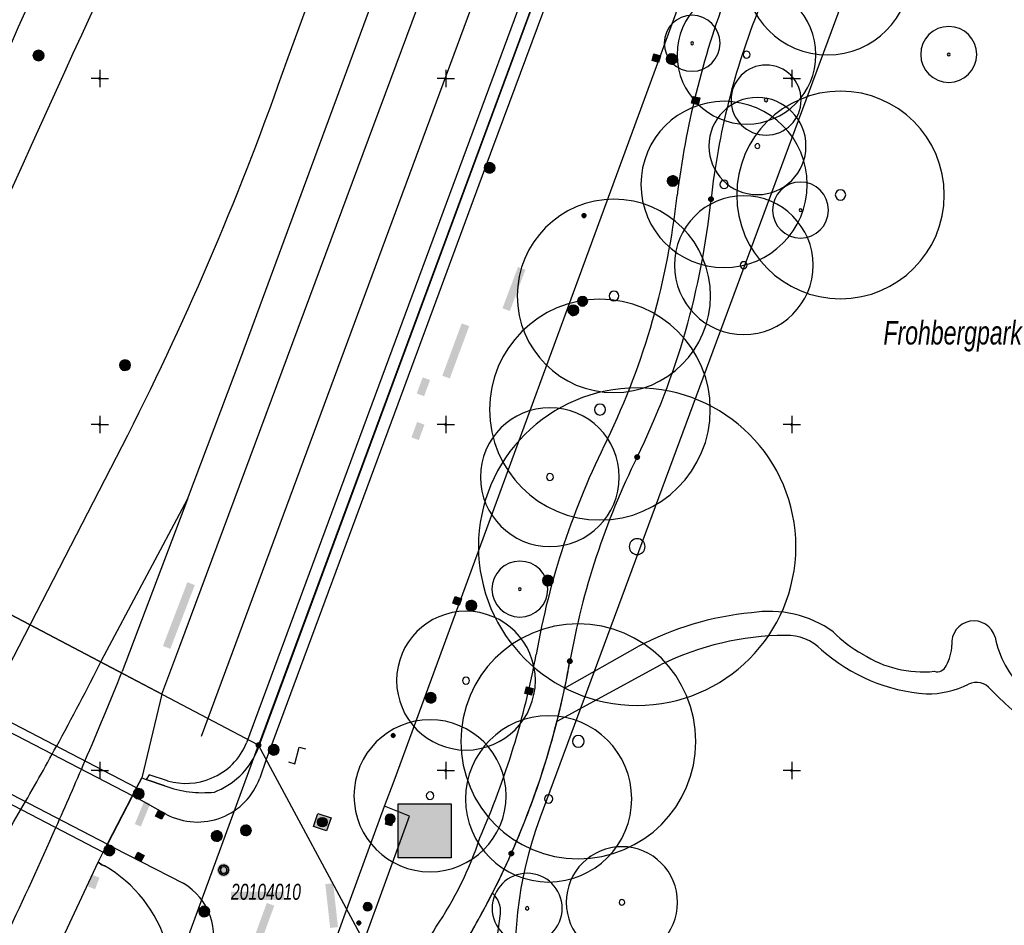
# Model space of a CAD drawing. Header units: metres. Extents: x 2695560 to 2696939, y 1260491 to 1262050.
# Tile 774 of 1005: x 2696595 to 2696666, y 1261264 to 1261329. Entities that reach past the tile are written whole.
import ezdxf

# ---------------------------------------------------------------- set-up
doc = ezdxf.new("R2010")
doc.units = ezdxf.units.M
doc.linetypes.add('AUSGEZOGEN', pattern=[0])
for name, color, linetype in [('XR$1$AV_Flächen (EO)', 7, 'AUSGEZOGEN'), ('XR$1$AV_Grenzpunkte', 7, 'AUSGEZOGEN'), ('XR$1$AV_Koordinatennetzpunkte', 7, 'AUSGEZOGEN'), ('XR$1$AV_Lagefixpunkt-Nr.', 7, 'AUSGEZOGEN'), ('XR$1$AV_Lagefixpunkte', 7, 'AUSGEZOGEN'), ('XR$1$AV_Linien (BB)', 7, 'AUSGEZOGEN'), ('XR$1$AV_Linien (EO)', 7, 'AUSGEZOGEN'), ('XR$1$AV_Objektnamen (BB)', 7, 'AUSGEZOGEN'), ('XR$1$AW_LK_Schachtdeckel', 24, 'AUSGEZOGEN'), ('XR$1$AW_LK_Zwischenpunkt', 24, 'AUSGEZOGEN'), ('XR$1$EW_LK_Bauwerk', 1, 'AUSGEZOGEN'), ('XR$1$EW_LK_Bauwerk_FL_Linie_Punkt', 1, 'AUSGEZOGEN'), ('XR$1$EW_LK_Knoten', 1, 'AUSGEZOGEN'), ('XR$1$GR_Baum', 94, 'AUSGEZOGEN'), ('XR$1$Liegenschaftsgrenzen', 7, 'AUSGEZOGEN'), ('XR$1$PFAV', 255, 'AUSGEZOGEN'), ('XR$1$PFAW', 255, 'AUSGEZOGEN'), ('XR$1$PFEW', 255, 'AUSGEZOGEN'), ('XR$1$RAEW', 8, 'AUSGEZOGEN'), ('XR$1$RP_Abstandslinie', 7, 'AUSGEZOGEN')]:
    doc.layers.add(name, color=color, linetype=linetype)
doc.styles.add('ARIAL', font='arial.ttf')

# ---------------------------------------------------------------- blocks, each defined once
blk = doc.blocks.new('COMPLEXOBJECT_63')
at = {"layer": 'XR$1$AV_Linien (BB)', "color": 7, "linetype": 'AUSGEZOGEN', "transparency": 33554687}
for centre, radius, start, end in [((6695.883, 11310.571), 52.027, 158.01236, 173.69987), ((6589.457, 11321.869), 54.997, 333.86089, 354.16714), ((6688.147, 11273.215), 55.034, 153.65217, 169.87461), ((6577.295, 11292.793), 57.534, 348.1036, 350.08843)]:
    blk.add_arc(centre, radius, start, end, dxfattribs=at)
blk = doc.blocks.new('COMPLEXOBJECT_142')
at = {"layer": 'XR$1$AV_Linien (BB)', "color": 7, "linetype": 'AUSGEZOGEN', "transparency": 33554687}
for centre, radius, start, end in [((6574.842, 11293.326), 60.046, 336.1015, 345.75971), ((6574.913, 11293.317), 59.978, 333.04749, 336.08166)]:
    blk.add_arc(centre, radius, start, end, dxfattribs=at)
blk = doc.blocks.new('COMPLEXOBJECT_143')
at = {"layer": 'XR$1$AV_Linien (BB)', "color": 7, "linetype": 'AUSGEZOGEN', "transparency": 33554687}
blk.add_line((6628.403, 11260.524), (6628.962, 11264.63), dxfattribs=at)
blk.add_arc((6627.184, 11264.801), 1.787, 354.49256, 48.13357, dxfattribs=at)
blk = doc.blocks.new('COMPLEXOBJECT_495')
at = {"layer": 'XR$1$AV_Linien (BB)', "color": 7, "linetype": 'AUSGEZOGEN', "transparency": 33554687}
blk.add_line((6604.706, 11273.893), (6603.345, 11274.351), dxfattribs=at)
for centre, radius, start, end in [((6606.32, 11278.581), 5.507, 290.89031, 336.24741), ((6607.462, 11281.234), 7.841, 249.42322, 276.0194)]:
    blk.add_arc(centre, radius, start, end, dxfattribs=at)
blk = doc.blocks.new('COMPLEXOBJECT_497')
at = {"layer": 'XR$1$AV_Linien (BB)', "color": 7, "linetype": 'AUSGEZOGEN', "transparency": 33554687}
for p, q in [((6600.998, 11269.43), (6606.032, 11266.851)), ((6607.967, 11261.419), (6600.487, 11241.09))]:
    blk.add_line(p, q, dxfattribs=at)
for centre, radius, start, end in [((6603.759, 11262.98), 4.489, 339.64319, 59.57088), ((6595.63, 11243.047), 5.237, 300.45459, 338.0519)]:
    blk.add_arc(centre, radius, start, end, dxfattribs=at)
blk = doc.blocks.new('COMPLEXOBJECT_506')
at = {"layer": 'XR$1$AV_Linien (BB)', "color": 7, "linetype": 'AUSGEZOGEN', "transparency": 33554687}
blk.add_lwpolyline([(6604.123, 11256.462), (6602.04, 11250.836), (6596.433, 11237.871)], dxfattribs=at)
for centre, radius, start, end in [((6595.471, 11259.637), 9.768, 16.24546, 60.06017), ((6591.387, 11261.026), 13.529, 340.28618, 5.70257)]:
    blk.add_arc(centre, radius, start, end, dxfattribs=at)
blk = doc.blocks.new('COMPLEXOBJECT_526')
at = {"layer": 'XR$1$AV_Linien (BB)', "color": 7, "linetype": 'AUSGEZOGEN', "transparency": 33554687}
for centre, radius, start, end in [((6704.326, 11308.8), 63.084, 159.21436, 172.95801), ((6587.694, 11322.448), 54.346, 334.35921, 353.75258), ((6686.781, 11273.707), 56.086, 153.27266, 170.06322), ((6572.824, 11294.174), 59.696, 336.24404, 349.58755)]:
    blk.add_arc(centre, radius, start, end, dxfattribs=at)
blk = doc.blocks.new('COMPLEXOBJECT_530')
at = {"layer": 'XR$1$AV_Linien (BB)', "color": 7, "linetype": 'AUSGEZOGEN', "transparency": 33554687}
blk.add_line((6604.837, 11271.821), (6602.811, 11272.938), dxfattribs=at)
blk.add_arc((6607.058, 11276.056), 4.782, 242.32555, 340.30125, dxfattribs=at)
blk = doc.blocks.new('COMPLEXOBJECT_531')
at = {"layer": 'XR$1$AV_Linien (BB)', "color": 7, "linetype": 'AUSGEZOGEN', "transparency": 33554687}
for centre, radius, start, end in [((6603.411, 11277.952), 25.292, 325.62818, 341.97568), ((6597.172, 11279.417), 31.355, 319.56767, 329.85909)]:
    blk.add_arc(centre, radius, start, end, dxfattribs=at)
blk = doc.blocks.new('COMPLEXOBJECT_569')
at = {"layer": 'XR$1$AV_Linien (BB)', "color": 7, "linetype": 'AUSGEZOGEN', "transparency": 33554687}
for p, q in [((6633.043, 11278.555), (6640.575, 11282.648)), ((6682.886, 11264.664), (6684.728, 11264.248))]:
    blk.add_line(p, q, dxfattribs=at)
for centre, radius, start, end in [((6649.668, 11264.103), 20.654, 90.3696, 116.1207), ((6649.67, 11281.275), 3.484, 44.39535, 92.22781), ((6660.688, 11293.418), 12.92, 228.69364, 265.6838), ((6663.337, 11280.044), 1.317, 37.82417, 115.20061), ((6659.821, 11287.106), 6.572, 269.08511, 296.72081), ((6679.765, 11295.657), 21.353, 223.89419, 254.9501), ((6680.675, 11296.723), 22.627, 253.42533, 267.76675), ((6659.183, 11262.133), 23.839, 19.42497, 30.16835), ((6659.233, 11262.149), 23.786, 6.06838, 19.42725)]:
    blk.add_arc(centre, radius, start, end, dxfattribs=at)
blk = doc.blocks.new('COMPLEXOBJECT_588')
at = {"layer": 'XR$1$AV_Linien (BB)', "color": 7, "linetype": 'AUSGEZOGEN', "transparency": 33554687}
blk.add_line((6633.593, 11280.933), (6638.865, 11283.938), dxfattribs=at)
for centre, radius, start, end in [((6686.365, 11332.115), 0.472, 17.37226, 110.54411), ((6685.037, 11331.351), 1.995, 324.98839, 26.97154), ((6735.733, 11298.895), 58.202, 147.45322, 154.26372), ((6680.621, 11325.545), 3.016, 293.63934, 332.83587), ((6682.509, 11321.184), 1.736, 113.01397, 198.15464), ((6674.262, 11319.293), 6.734, 2.37856, 11.5685), ((6923.419, 11245.583), 253.469, 163.0278, 163.90474), ((6754.316, 11295.775), 77.091, 164.90323, 171.43568), ((6724.343, 11302.466), 46.505, 174.08924, 184.03447), ((6698.421, 11300.803), 20.531, 184.49533, 198.7551), ((6720.866, 11305.159), 43.296, 194.6597, 217.04662), ((6649.236, 11264.173), 22.321, 95.52175, 117.68615), ((6648.385, 11278.555), 7.941, 54.42025, 99.39682), ((6663.157, 11284.212), 1.595, 15.11305, 185.61916), ((6659.118, 11290.88), 8.472, 223.81624, 241.90182), ((6671.836, 11286.068), 7.283, 191.40595, 225.47204), ((6659.476, 11290.119), 7.998, 237.06611, 275.96752), ((6658.396, 11284.136), 3.175, 330.37613, 358.54787), ((6660.517, 11282.818), 0.686, 252.26994, 338.56754), ((6682.395, 11299.624), 24.432, 230.11761, 248.75227), ((6685.441, 11278.549), 1.016, 297.58518, 31.1512), ((6680.603, 11284.111), 8.362, 275.84701, 309.40002), ((6680.521, 11298.869), 23.096, 252.40967, 272.31854)]:
    blk.add_arc(centre, radius, start, end, dxfattribs=at)
blk = doc.blocks.new('COMPLEXOBJECT_610')
at = {"layer": 'XR$1$AV_Linien (BB)', "color": 7, "linetype": 'AUSGEZOGEN', "transparency": 33554687}
blk.add_line((6664.21, 11419.41), (6611.361, 11276.363), dxfattribs=at)
blk = doc.blocks.new('COMPLEXOBJECT_766')
at = {"layer": 'XR$1$AV_Linien (BB)', "color": 7, "linetype": 'AUSGEZOGEN', "transparency": 33554687}
blk.add_lwpolyline([(6665.306, 11419.603), (6656.89, 11396.815), (6649.099, 11375.926), (6642.24, 11357.414), (6635.221, 11338.392), (6628.39, 11319.991), (6621.534, 11301.457), (6612.033, 11275.784)], dxfattribs=at)
blk = doc.blocks.new('COMPLEXOBJECT_869')
at = {"layer": 'XR$1$AV_Flächen (EO)', "color": 7, "linetype": 'AUSGEZOGEN', "transparency": 33554687}
for points in [[(6663.723, 11420.335), (6655.249, 11397.419), (6647.562, 11376.835), (6640.611, 11358.065), (6633.594, 11339.096), (6626.718, 11320.524), (6619.906, 11302.125), (6610.61, 11276.987)], [(6604.904, 11274.251), (6603.579, 11274.689), (6603.345, 11274.351)]]:
    blk.add_lwpolyline(points, dxfattribs=at)
for centre, radius, start, end in [((6606.275, 11278.759), 4.683, 292.45788, 337.76672), ((6606.228, 11278.829), 4.766, 253.86692, 292.6534)]:
    blk.add_arc(centre, radius, start, end, dxfattribs=at)
blk = doc.blocks.new('COMPLEXOBJECT_870')
at = {"layer": 'XR$1$AV_Flächen (EO)', "color": 7, "linetype": 'AUSGEZOGEN', "transparency": 33554687}
for p, q in [((6611.361, 11276.363), (6664.21, 11419.41)), ((6603.345, 11274.351), (6604.706, 11273.893))]:
    blk.add_line(p, q, dxfattribs=at)
for centre, radius, start, end in [((6606.32, 11278.581), 5.507, 290.89031, 336.24741), ((6607.462, 11281.234), 7.841, 249.42322, 276.0194)]:
    blk.add_arc(centre, radius, start, end, dxfattribs=at)
blk = doc.blocks.new('COMPLEXOBJECT_1093')
at = {"layer": 'XR$1$AV_Linien (EO)', "color": 7, "linetype": 'AUSGEZOGEN', "transparency": 33554687}
blk.add_arc((8320.548, 10540.217), 1893.58, 155.191015, 156.604869, dxfattribs=at)
blk = doc.blocks.new('COMPLEXOBJECT_1107')
at = {"layer": 'XR$1$AV_Linien (EO)', "color": 7, "linetype": 'AUSGEZOGEN', "transparency": 33554687}
blk.add_line((6600.141, 11282.951), (6606.35, 11294.605), dxfattribs=at)
blk.add_arc((6408.394, 11379.771), 214.804, 331.33772, 333.2091, dxfattribs=at)
blk = doc.blocks.new('COMPLEXOBJECT_1110')
at = {"layer": 'XR$1$AV_Linien (EO)', "color": 7, "linetype": 'AUSGEZOGEN', "transparency": 33554687}
blk.add_line((6567.696, 11223.201), (6583.268, 11253.17), dxfattribs=at)
for centre, radius, start, end in [((6407.152, 11380.728), 216.357, 329.16641, 329.88756), ((6948.512, 11052.564), 416.708, 148.57396, 151.22276)]:
    blk.add_arc(centre, radius, start, end, dxfattribs=at)
blk = doc.blocks.new('COMPLEXOBJECT_1111')
at = {"layer": 'XR$1$AV_Linien (EO)', "color": 7, "linetype": 'AUSGEZOGEN', "transparency": 33554687}
blk.add_line((6589.569, 11255.497), (6536.198, 11152.433), dxfattribs=at)
blk.add_arc((6266.404, 11417.751), 361.61, 333.33978, 336.03453, dxfattribs=at)
blk = doc.blocks.new('COMPLEXOBJECT_1121')
at = {"layer": 'XR$1$AV_Linien (EO)', "color": 7, "linetype": 'AUSGEZOGEN', "transparency": 33554687}
blk.add_arc((5479.68, 11822.918), 1219.122, 334.304294, 336.496502, dxfattribs=at)
blk = doc.blocks.new('COMPLEXOBJECT_1123')
at = {"layer": 'XR$1$AV_Linien (EO)', "color": 7, "linetype": 'AUSGEZOGEN', "transparency": 33554687}
blk.add_line((6613.515, 11326.258), (6617.924, 11338.21), dxfattribs=at)
blk.add_lwpolyline([(6594.971, 11285.513), (6595.03, 11285.626), (6602.021, 11299.234)], dxfattribs=at)
blk.add_arc((6409.967, 11396.876), 215.45, 333.05084, 340.86658, dxfattribs=at)
blk = doc.blocks.new('COMPLEXOBJECT_1125')
at = {"layer": 'XR$1$AV_Linien (EO)', "color": 7, "linetype": 'AUSGEZOGEN', "transparency": 33554687}
blk.add_line((6606.35, 11294.605), (6601.628, 11282.156), dxfattribs=at)
blk.add_arc((6279.41, 11412.301), 347.509, 336.84842, 338.00601, dxfattribs=at)
blk = doc.blocks.new('COMPLEXOBJECT_1215')
at = {"layer": 'XR$1$Liegenschaftsgrenzen', "color": 7, "linetype": 'AUSGEZOGEN', "transparency": 33554687}
blk.add_line((6664.21, 11419.41), (6611.47, 11276.83), dxfattribs=at)
blk = doc.blocks.new('COMPLEXOBJECT_1216')
at = {"layer": 'XR$1$Liegenschaftsgrenzen', "color": 7, "linetype": 'AUSGEZOGEN', "transparency": 33554687}
for centre, radius, start, end in [((6695.883, 11310.571), 52.027, 158.01236, 173.69987), ((6589.457, 11321.869), 54.997, 333.86089, 354.16714), ((6688.147, 11273.215), 55.034, 153.65217, 169.87461), ((6574.898, 11293.29), 59.98, 336.1106, 350.01468), ((6574.823, 11293.377), 60.084, 322.29511, 336.06389)]:
    blk.add_arc(centre, radius, start, end, dxfattribs=at)
blk = doc.blocks.new('COMPLEXOBJECT_1366')
at = {"layer": 'XR$1$Liegenschaftsgrenzen', "color": 7, "linetype": 'AUSGEZOGEN', "transparency": 33554687}
blk.add_line((6602.265, 11251.751), (6611.47, 11276.83), dxfattribs=at)
blk = doc.blocks.new('BWAV1')
at = {"layer": 'XR$1$PFAV', "transparency": 33554687}
blk.add_hatch(color=7, dxfattribs=at).paths.add_polyline_path([(0.67, 0), (0.656, 0.135), (0.616, 0.264), (0.55, 0.383), (0.462, 0.486), (0.354, 0.569), (0.233, 0.628), (0.101, 0.662), (-0.034, 0.669), (-0.168, 0.649), (-0.295, 0.602), (-0.41, 0.53), (-0.508, 0.436), (-0.586, 0.325), (-0.639, 0.201), (-0.667, 0.068), (-0.667, -0.068), (-0.639, -0.201), (-0.586, -0.325), (-0.508, -0.436), (-0.41, -0.53), (-0.295, -0.602), (-0.168, -0.649), (-0.034, -0.669), (0.101, -0.662), (0.233, -0.628), (0.354, -0.569), (0.462, -0.486), (0.55, -0.383), (0.616, -0.264), (0.656, -0.135)])
at = {"color": 7, "transparency": 33554687}
for radius, start, end in [(0.5, 91.19481, 268.80519), (0.326, 91.19481, 268.80519), (0.5, 268.80519, 91.19481), (0.326, 268.80519, 91.19481)]:
    blk.add_arc((0, 0), radius, start, end, dxfattribs=at)
at = {"layer": 'XR$1$PFAV', "transparency": 33554687}
blk.add_circle((0, 0), 0.5, dxfattribs=at)
blk = doc.blocks.new('BAV15')
at = {"layer": 'XR$1$PFAV', "transparency": 33554687}
blk.add_hatch(color=7, dxfattribs=at).paths.add_polyline_path([(0.5, 0), (0.49, 0.1), (0.46, 0.2), (0.41, 0.29), (0.34, 0.36), (0.26, 0.42), (0.17, 0.47), (0.08, 0.49), (-0.03, 0.5), (-0.13, 0.48), (-0.22, 0.45), (-0.31, 0.4), (-0.38, 0.33), (-0.44, 0.24), (-0.48, 0.15), (-0.5, 0.05), (-0.5, -0.05), (-0.48, -0.15), (-0.44, -0.24), (-0.38, -0.33), (-0.31, -0.4), (-0.22, -0.45), (-0.13, -0.48), (-0.03, -0.5), (0.08, -0.49), (0.17, -0.47), (0.26, -0.42), (0.34, -0.36), (0.41, -0.29), (0.46, -0.2), (0.49, -0.1)])
at = {"color": 7, "transparency": 33554687}
for start, end in [(90, 270), (270, 90)]:
    blk.add_arc((0, 0), 0.5, start, end, dxfattribs=at)
at = {"layer": 'XR$1$PFAV', "transparency": 33554687}
blk.add_circle((0, 0), 0.5, dxfattribs=at)
blk = doc.blocks.new('BAV2041')
at = {"color": 7, "transparency": 33554687}
for p, q in [((-0.05, 0), (-0.5, 0)), ((0, 0.5), (0, 0.05)), ((0.05, 0), (0.5, 0)), ((0, -0.05), (0, -0.5))]:
    blk.add_line(p, q, dxfattribs=at)
blk.add_circle((0, 0), 0.05, dxfattribs=at)
for start, end in [(90, 270), (270, 90)]:
    blk.add_arc((0, 0), 0.05, start, end, dxfattribs=at)
blk = doc.blocks.new('COMPLEXOBJECT_1443')
at = {"layer": 'XR$1$RP_Abstandslinie', "color": 7, "linetype": 'AUSGEZOGEN', "transparency": 33554687}
for p, q in [((6635.15, 11245.02), (6651.28, 11221.66)), ((6670.18, 11199.31), (6694.916, 11175.279))]:
    blk.add_line(p, q, dxfattribs=at)
for centre, radius, start, end in [((6658.993, 11261.476), 28.99, 159.66592, 187.32499), ((6658.995, 11261.52), 28.997, 187.41059, 214.68249), ((6774.787, 11306.936), 150.087, 214.62331, 225.81492)]:
    blk.add_arc(centre, radius, start, end, dxfattribs=at)
blk = doc.blocks.new('WBGR1')
at = {"color": 94, "transparency": 33554687}
for radius, start, end in [(1, 90, 270), (1, 270, 90), (0.05, 90, 270), (0.05, 270, 90)]:
    blk.add_arc((0, 0), radius, start, end, dxfattribs=at)
blk = doc.blocks.new('BAW2093')
at = {"transparency": 33554687}
blk.add_lwpolyline([(-0.375, -0.5), (0, -0.5), (0, 0.5), (0.375, 0.5)], dxfattribs=at)
blk = doc.blocks.new('BAW2082')
at = {"layer": 'XR$1$PFAW', "transparency": 33554687}
blk.add_hatch(color=7, dxfattribs=at).paths.add_polyline_path([(0.509, -0.003), (0.499, 0.098), (0.469, 0.194), (0.42, 0.283), (0.354, 0.359), (0.274, 0.421), (0.183, 0.466), (0.085, 0.491), (-0.016, 0.496), (-0.116, 0.481), (-0.211, 0.446), (-0.297, 0.392), (-0.37, 0.323), (-0.428, 0.24), (-0.468, 0.147), (-0.488, 0.047), (-0.488, -0.054), (-0.468, -0.153), (-0.428, -0.246), (-0.37, -0.329), (-0.297, -0.398), (-0.211, -0.452), (-0.116, -0.487), (-0.016, -0.502), (0.085, -0.497), (0.183, -0.472), (0.274, -0.427), (0.354, -0.366), (0.42, -0.289), (0.469, -0.2), (0.499, -0.104)])
at = {"transparency": 33554687}
for start, end in [(91.19481, 268.80519), (268.80519, 91.19481)]:
    blk.add_arc((0.01, 0), 0.5, start, end, dxfattribs=at)
at = {"layer": 'XR$1$PFAW', "transparency": 33554687}
blk.add_circle((0.009, -0.003), 0.5, dxfattribs=at)
blk = doc.blocks.new('BAW2088')
at = {"layer": 'XR$1$PFAW', "transparency": 33554687}
blk.add_hatch(color=253, dxfattribs=at).paths.add_polyline_path([(0.51, 0), (0.5, 0.101), (0.47, 0.197), (0.421, 0.286), (0.355, 0.362), (0.275, 0.424), (0.184, 0.469), (0.086, 0.494), (-0.015, 0.499), (-0.115, 0.484), (-0.21, 0.449), (-0.296, 0.395), (-0.369, 0.326), (-0.427, 0.243), (-0.467, 0.15), (-0.487, 0.051), (-0.487, -0.051), (-0.467, -0.15), (-0.427, -0.243), (-0.369, -0.326), (-0.296, -0.395), (-0.21, -0.449), (-0.115, -0.484), (-0.015, -0.499), (0.086, -0.494), (0.184, -0.469), (0.275, -0.424), (0.355, -0.362), (0.421, -0.286), (0.47, -0.197), (0.5, -0.101)])
at = {"transparency": 33554687}
for start, end in [(91.19481, 268.80519), (268.80519, 91.19481)]:
    blk.add_arc((0.01, 0), 0.5, start, end, dxfattribs=at)
at = {"layer": 'XR$1$PFAW', "transparency": 33554687}
blk.add_circle((0.01, 0), 0.5, dxfattribs=at)
blk = doc.blocks.new('BAW2087')
at = {"lineweight": 25, "true_color": 0x000000, "transparency": 33554687}
h = blk.add_hatch(color=18, dxfattribs=at)
h.paths.add_polyline_path([(-0.5, 0.5), (-0.5, -0.5), (0.5, -0.5), (0.5, 0.5)])
h.paths.add_polyline_path([(0.337, -0.069), (0.316, -0.136), (0.282, -0.196), (0.237, -0.249), (0.182, -0.292), (0.119, -0.322), (0.052, -0.34), (-0.017, -0.343), (-0.086, -0.333), (-0.151, -0.309), (-0.21, -0.272), (-0.261, -0.224), (-0.301, -0.167), (-0.328, -0.103), (-0.342, -0.035), (-0.342, 0.035), (-0.328, 0.103), (-0.301, 0.167), (-0.261, 0.224), (-0.21, 0.272), (-0.151, 0.309), (-0.086, 0.333), (-0.017, 0.343), (0.052, 0.34), (0.119, 0.322), (0.182, 0.292), (0.237, 0.249), (0.282, 0.196), (0.316, 0.136), (0.337, 0.069), (0.344, 0)], flags=16)
at = {"layer": 'XR$1$PFAW', "lineweight": 25, "transparency": 33554687}
blk.add_hatch(color=7, dxfattribs=at).paths.add_polyline_path([(0.344, 0), (0.337, 0.069), (0.316, 0.136), (0.282, 0.196), (0.237, 0.249), (0.182, 0.292), (0.119, 0.322), (0.052, 0.34), (-0.017, 0.343), (-0.086, 0.333), (-0.151, 0.309), (-0.21, 0.272), (-0.261, 0.224), (-0.301, 0.167), (-0.328, 0.103), (-0.342, 0.035), (-0.342, -0.035), (-0.328, -0.103), (-0.301, -0.167), (-0.261, -0.224), (-0.21, -0.272), (-0.151, -0.309), (-0.086, -0.333), (-0.017, -0.343), (0.052, -0.34), (0.119, -0.322), (0.182, -0.292), (0.237, -0.249), (0.282, -0.196), (0.316, -0.136), (0.337, -0.069)])
at = {"lineweight": 25, "transparency": 33554687}
for p, q in [((-0.5, 0.5, 0.993), (0.5, 0.5, 0.993)), ((-0.5, -0.5, 0.993), (-0.5, 0.5, 0.993)), ((0.5, 0.5, 0.993), (0.5, -0.5, 0.993)), ((0.5, -0.5, 0.993), (-0.5, -0.5, 0.993))]:
    blk.add_line(p, q, dxfattribs=at)
blk.add_circle((0, 0), 0.344, dxfattribs=at)
at = {"layer": 'XR$1$PFAW', "lineweight": 25, "transparency": 33554687}
blk.add_line((-0.5, 0.5), (0.5, 0.5), dxfattribs=at)
at = {"layer": 'XR$1$PFAW', "color": 31, "lineweight": 25, "transparency": 33554687}
for p, q in [((-0.5, -0.5), (-0.5, 0.5)), ((0.5, 0.5), (0.5, -0.5)), ((0.5, -0.5), (-0.5, -0.5))]:
    blk.add_line(p, q, dxfattribs=at)
at = {"layer": 'XR$1$PFAW', "lineweight": 25, "transparency": 33554687}
blk.add_circle((0, 0), 0.344, dxfattribs=at)
blk = doc.blocks.new('BAW2089')
at = {"layer": 'XR$1$PFAW', "transparency": 33554687}
blk.add_hatch(color=7, dxfattribs=at).paths.add_polyline_path([(-0.5, 0.5), (-0.5, -0.5), (0.5, -0.5), (0.5, 0.5)])
at = {"transparency": 33554687}
blk.add_lwpolyline([(-0.5, 0.5), (0.5, 0.5), (0.5, -0.5), (-0.5, -0.5), (-0.5, 0.5)], close=True, dxfattribs=at)
at = {"layer": 'XR$1$PFAW', "transparency": 33554687}
blk.add_lwpolyline([(-0.5, 0.5), (0.5, 0.5), (0.5, -0.5), (-0.5, -0.5), (-0.5, 0.5)], close=True, dxfattribs=at)
blk = doc.blocks.new('BEW15')
at = {"layer": 'XR$1$PFEW', "transparency": 33554687}
h = blk.add_hatch(color=7, dxfattribs=at)
h.paths.add_polyline_path([(-0.5, 0), (-0.5, -0.05), (-0.49, -0.1), (-0.48, -0.15), (-0.46, -0.2), (-0.44, -0.24), (-0.41, -0.29), (-0.38, -0.33), (-0.34, -0.36), (-0.31, -0.4), (-0.26, -0.42), (-0.22, -0.45), (-0.17, -0.47), (-0.13, -0.48), (-0.08, -0.49), (-0.03, -0.5), (0.03, -0.5), (0.08, -0.49), (0.13, -0.48), (0.17, -0.47), (0.22, -0.45), (0.26, -0.42), (0.31, -0.4), (0.34, -0.36), (0.38, -0.33), (0.41, -0.29), (0.44, -0.24), (0.46, -0.2), (0.48, -0.15), (0.49, -0.1), (0.5, -0.05), (0.5, 0), (0.5, 0.05), (0.49, 0.1), (0.48, 0.15), (0.46, 0.2), (0.44, 0.24), (0.41, 0.29), (0.38, 0.33), (0.34, 0.36), (0.31, 0.4), (0.26, 0.42), (0.22, 0.45), (0.17, 0.47), (0.13, 0.48), (0.08, 0.49), (0.03, 0.5), (-0.03, 0.5), (-0.08, 0.49), (-0.13, 0.48), (-0.17, 0.47), (-0.22, 0.45), (-0.26, 0.42), (-0.31, 0.4), (-0.34, 0.36), (-0.38, 0.33), (-0.41, 0.29), (-0.44, 0.24), (-0.46, 0.2), (-0.48, 0.15), (-0.49, 0.1), (-0.5, 0.05)])
h.paths.add_polyline_path([(0.01, 0), (0.01, 0), (0.01, 0), (0.01, 0), (0.01, 0), (0.01, 0), (0.01, 0), (0.01, -0.01), (0.01, -0.01), (0.01, -0.01), (0.01, -0.01), (0.01, -0.01), (0, -0.01), (0, -0.01), (0, -0.01), (0, -0.01), (0, -0.01), (0, -0.01), (0, -0.01), (0, -0.01), (0, -0.01), (0, -0.01), (0, -0.01), (-0.01, -0.01), (-0.01, -0.01), (-0.01, -0.01), (-0.01, -0.01), (-0.01, 0), (-0.01, 0), (-0.01, 0), (-0.01, 0), (-0.01, 0), (-0.01, 0), (-0.01, 0), (-0.01, 0), (-0.01, 0), (-0.01, 0), (-0.01, 0.01), (-0.01, 0.01), (-0.01, 0.01), (-0.01, 0.01), (-0.01, 0.01), (0, 0.01), (0, 0.01), (0, 0.01), (0, 0.01), (0, 0.01), (0, 0.01), (0, 0.01), (0, 0.01), (0, 0.01), (0, 0.01), (0, 0.01), (0.01, 0.01), (0.01, 0.01), (0.01, 0.01), (0.01, 0.01), (0.01, 0.01), (0.01, 0.01), (0.01, 0), (0.01, 0), (0.01, 0)], flags=16)
at = {"color": 1, "transparency": 33554687}
for start, end in [(0, 180), (180, 0)]:
    blk.add_arc((0, 0), 0.5, start, end, dxfattribs=at)
at = {"layer": 'XR$1$PFEW', "transparency": 33554687}
blk.add_circle((0, 0), 0.5, dxfattribs=at)
blk = doc.blocks.new('BEWLP2574')
at = {"layer": 'XR$1$PFEW', "transparency": 33554687}
blk.add_hatch(color=7, dxfattribs=at).paths.add_polyline_path([(-0.5, 0), (-0.5, -0.05), (-0.49, -0.1), (-0.48, -0.15), (-0.46, -0.2), (-0.44, -0.24), (-0.41, -0.29), (-0.38, -0.33), (-0.34, -0.36), (-0.31, -0.4), (-0.26, -0.42), (-0.22, -0.45), (-0.17, -0.47), (-0.13, -0.48), (-0.08, -0.49), (-0.03, -0.5), (0.03, -0.5), (0.08, -0.49), (0.13, -0.48), (0.17, -0.47), (0.22, -0.45), (0.26, -0.42), (0.31, -0.4), (0.34, -0.36), (0.38, -0.33), (0.41, -0.29), (0.44, -0.24), (0.46, -0.2), (0.48, -0.15), (0.49, -0.1), (0.5, -0.05), (0.5, 0), (0.5, 0.05), (0.49, 0.1), (0.48, 0.15), (0.46, 0.2), (0.44, 0.24), (0.41, 0.29), (0.38, 0.33), (0.34, 0.36), (0.31, 0.39), (0.26, 0.42), (0.22, 0.45), (0.17, 0.47), (0.13, 0.48), (0.08, 0.49), (0.03, 0.5), (-0.03, 0.5), (-0.08, 0.49), (-0.13, 0.48), (-0.17, 0.47), (-0.22, 0.45), (-0.26, 0.42), (-0.31, 0.39), (-0.34, 0.36), (-0.38, 0.33), (-0.41, 0.29), (-0.44, 0.24), (-0.46, 0.2), (-0.48, 0.15), (-0.49, 0.1), (-0.5, 0.05)])
at = {"color": 1, "transparency": 33554687}
for start, end in [(90, 180), (0, 90), (180, 270), (270, 0)]:
    blk.add_arc((0, 0), 0.5, start, end, dxfattribs=at)
at = {"layer": 'XR$1$PFEW', "transparency": 33554687}
blk.add_circle((0, 0), 0.5, dxfattribs=at)
blk = doc.blocks.new('BEWLP2549_S')
at = {"layer": 'XR$1$PFEW', "transparency": 33554687}
blk.add_hatch(color=7, dxfattribs=at).paths.add_polyline_path([(0.5, 0), (0.49, 0.101), (0.459, 0.197), (0.41, 0.286), (0.344, 0.362), (0.264, 0.424), (0.174, 0.469), (0.076, 0.494), (-0.025, 0.499), (-0.125, 0.484), (-0.22, 0.449), (-0.306, 0.395), (-0.379, 0.326), (-0.437, 0.243), (-0.477, 0.15), (-0.497, 0.051), (-0.497, -0.051), (-0.477, -0.15), (-0.437, -0.243), (-0.379, -0.326), (-0.306, -0.395), (-0.22, -0.449), (-0.125, -0.484), (-0.025, -0.499), (0.076, -0.494), (0.174, -0.469), (0.264, -0.424), (0.344, -0.362), (0.41, -0.286), (0.459, -0.197), (0.49, -0.101)])
at = {"color": 1, "transparency": 33554687}
for p, q in [((0.354, -0.354), (-0.354, 0.354)), ((-0.354, -0.354), (0.354, 0.354))]:
    blk.add_line(p, q, dxfattribs=at)
for start, end in [(91.38095, 268.61905), (268.61905, 91.38095)]:
    blk.add_arc((0, 0), 0.5, start, end, dxfattribs=at)
at = {"layer": 'XR$1$PFEW', "transparency": 33554687}
blk.add_circle((0, 0), 0.5, dxfattribs=at)
blk = doc.blocks.new('BEWLP2515')
at = {"layer": 'XR$1$PFEW', "transparency": 33554687}
blk.add_hatch(color=7, dxfattribs=at).paths.add_polyline_path([(1, 0.5), (0, 0.5), (0, -0.5), (1, -0.5)])
at = {"layer": 'XR$1$RAEW', "transparency": 33554687}
blk.add_hatch(color=1, dxfattribs=at).paths.add_polyline_path([(1, 0.5), (0, 0.5), (0, -0.5), (1, -0.5)])
at = {"color": 1, "transparency": 33554687}
blk.add_lwpolyline([(0, 0.5), (1, 0.5), (1, -0.5), (0, -0.5), (0, 0.5)], close=True, dxfattribs=at)
at = {"layer": 'XR$1$PFEW', "transparency": 33554687}
for p, q in [((0, -0.5), (0, 0.5)), ((0, 0.5), (1, 0.5)), ((1, 0.5), (1, -0.5)), ((1, -0.5), (0, -0.5))]:
    blk.add_line(p, q, dxfattribs=at)
blk = doc.blocks.new('BEW957')
at = {"layer": 'XR$1$RAEW', "transparency": 33554687}
blk.add_hatch(color=1, dxfattribs=at).paths.add_polyline_path([(-0.5, 0), (-0.5, -0.05), (-0.49, -0.1), (-0.48, -0.15), (-0.46, -0.2), (-0.44, -0.24), (-0.41, -0.29), (-0.38, -0.33), (-0.34, -0.36), (-0.31, -0.4), (-0.26, -0.42), (-0.22, -0.45), (-0.17, -0.47), (-0.13, -0.48), (-0.08, -0.49), (-0.03, -0.5), (0.03, -0.5), (0.08, -0.49), (0.13, -0.48), (0.17, -0.47), (0.22, -0.45), (0.26, -0.42), (0.31, -0.4), (0.34, -0.36), (0.38, -0.33), (0.41, -0.29), (0.44, -0.24), (0.46, -0.2), (0.48, -0.15), (0.49, -0.1), (0.5, -0.05), (0.5, 0), (0.5, 0.05), (0.49, 0.1), (0.48, 0.15), (0.46, 0.2), (0.44, 0.24), (0.41, 0.29), (0.38, 0.33), (0.34, 0.36), (0.31, 0.4), (0.26, 0.42), (0.22, 0.45), (0.17, 0.47), (0.13, 0.48), (0.08, 0.49), (0.03, 0.5), (-0.03, 0.5), (-0.08, 0.49), (-0.13, 0.48), (-0.17, 0.47), (-0.22, 0.45), (-0.26, 0.42), (-0.31, 0.4), (-0.34, 0.36), (-0.38, 0.33), (-0.41, 0.29), (-0.44, 0.24), (-0.46, 0.2), (-0.48, 0.15), (-0.49, 0.1), (-0.5, 0.05)])
at = {"color": 1, "transparency": 33554687}
for start, end in [(90, 180), (180, 270), (0, 90), (270, 0)]:
    blk.add_arc((0, 0), 0.5, start, end, dxfattribs=at)
at = {"layer": 'XR$1$RAEW', "color": 1, "transparency": 33554687}
blk.add_circle((0, 0), 0.5, dxfattribs=at)

msp = doc.modelspace()

# ---------------------------------------------------------------- hatches: boundary and pattern name
at = {"transparency": 33554687}
for points in [[(2696630.073, 1261308.206), (2696630.605, 1261308.005), (2696631.727, 1261310.988), (2696631.195, 1261311.189)], [(2696625.725, 1261303.332), (2696626.267, 1261303.131), (2696627.669, 1261306.912), (2696627.127, 1261307.113)], [(2696623.877, 1261302.047), (2696624.408, 1261301.851), (2696624.841, 1261303.019), (2696624.31, 1261303.215)], [(2696623.495, 1261298.876), (2696624.026, 1261298.679), (2696624.437, 1261299.79), (2696623.906, 1261299.987)], [(2696605.537, 1261283.802), (2696606.075, 1261283.596), (2696607.843, 1261288.204), (2696607.305, 1261288.41)], [(2696603.506, 1261270.936), (2696603.944, 1261270.758), (2696604.619, 1261272.408), (2696604.182, 1261272.587)], [(2696622.533, 1261272.405), (2696622.533, 1261268.504), (2696626.373, 1261268.504), (2696626.373, 1261272.405)], [(2696600.113, 1261266.429), (2696600.635, 1261266.229), (2696600.953, 1261267.063), (2696600.43, 1261267.262)], [(2696617.836, 1261266.659), (2696617.27, 1261266.596), (2696617.622, 1261263.429), (2696618.188, 1261263.492)], [(2696610.457, 1261266.047), (2696610.457, 1261265.444), (2696614.322, 1261265.444), (2696614.322, 1261266.047)], [(2696611.658, 1261261.447), (2696612.201, 1261261.248), (2696613.584, 1261265.035), (2696613.041, 1261265.234)]]:
    msp.add_hatch(color=7, dxfattribs=at).paths.add_polyline_path(points)

# ---------------------------------------------------------------- linework, layer by layer
at = {"color": 24, "lineweight": -3, "transparency": 33554687}
msp.add_lwpolyline([(2696622.533, 1261272.405), (2696626.373, 1261272.405), (2696626.373, 1261268.504), (2696622.533, 1261268.504), (2696622.533, 1261272.405)], close=True, dxfattribs=at)
at = {"layer": 'XR$1$AV_Flächen (EO)', "color": 7, "linetype": 'AUSGEZOGEN', "transparency": 33554687}
for p, q in [((2696603.636, 1261273.546), (2696511.562, 1261321.333)), ((2696509.148, 1261316.664), (2696601.229, 1261268.907))]:
    msp.add_line(p, q, dxfattribs=at)
msp.add_lwpolyline([(2696601.229, 1261268.907), (2696601.522, 1261269.472), (2696603.34, 1261272.977), (2696603.636, 1261273.546)], dxfattribs=at)
at = {"layer": 'XR$1$AV_Linien (BB)', "color": 7, "linetype": 'AUSGEZOGEN', "transparency": 33554687}
for p, q in [((2696622.235, 1261274.066), (2696665.073, 1261390.662)), ((2696605.458, 1261280.315), (2696521.071, 1261324.727)), ((2696605.458, 1261280.315), (2696604.008, 1261274.264)), ((2696613.003, 1261275.594), (2696612.53, 1261274.254)), ((2696604.008, 1261274.264), (2696603.636, 1261273.546)), ((2696604.008, 1261274.264), (2696604.315, 1261274.161)), ((2696621.556, 1261272.22), (2696622.235, 1261274.066)), ((2696618.832, 1261264.783), (2696621.556, 1261272.22)), ((2696600.847, 1261268.171), (2696601.229, 1261268.907)), ((2696601.229, 1261268.907), (2696601.679, 1261268.673)), ((2696601.679, 1261268.673), (2696601.968, 1261269.24)), ((2696583.264, 1261230.628), (2696600.847, 1261268.171)), ((2696614.731, 1261253.586), (2696618.832, 1261264.783))]:
    msp.add_line(p, q, dxfattribs=at)
for points in [[(2696605.458, 1261280.315), (2696606.749, 1261283.786), (2696624.309, 1261330.998), (2696639.118, 1261371.553), (2696639.436, 1261372.392)], [(2696603.636, 1261273.546), (2696603.34, 1261272.977), (2696601.522, 1261269.472), (2696601.229, 1261268.907)], [(2696603.636, 1261273.546), (2696604.072, 1261273.32), (2696603.781, 1261272.748)], [(2696618.316, 1261257.681), (2696623.362, 1261271.508), (2696621.556, 1261272.22)], [(2696600.847, 1261268.171), (2696601.121, 1261267.988), (2696601.316, 1261267.912)]]:
    msp.add_lwpolyline(points, dxfattribs=at)
for centre, radius, start, end in [((2696574.541, 1261293.373), 61.336, 345.83716, 348.1173), ((2696575.328, 1261293.454), 60.621, 328.92487, 333.00971)]:
    msp.add_arc(centre, radius, start, end, dxfattribs=at)
at = {"layer": 'XR$1$AV_Linien (EO)', "color": 7, "linetype": 'AUSGEZOGEN', "transparency": 33554687}
for p, q in [((2696592.762, 1261279.19), (2696595.941, 1261285.323)), ((2696601.229, 1261268.907), (2696603.636, 1261273.546))]:
    msp.add_line(p, q, dxfattribs=at)
for points in [[(2696607.32, 1261294.415), (2696611.169, 1261304.63), (2696621.609, 1261332.943)], [(2696603.636, 1261273.546), (2696604.072, 1261273.32), (2696603.781, 1261272.748), (2696603.34, 1261272.977), (2696511.249, 1261320.727), (2696509.865, 1261321.444), (2696508.402, 1261322.234)], [(2696506.58, 1261318.78), (2696508.053, 1261317.999), (2696509.461, 1261317.268), (2696601.522, 1261269.472), (2696601.968, 1261269.24), (2696601.679, 1261268.673), (2696601.229, 1261268.907)], [(2696603.636, 1261273.546), (2696604.008, 1261274.264), (2696604.315, 1261274.161)], [(2696601.316, 1261267.912), (2696601.121, 1261267.988), (2696600.847, 1261268.171), (2696601.229, 1261268.907)]]:
    msp.add_lwpolyline(points, dxfattribs=at)
for centre, radius, start, end in [((2696409.447, 1261379.63), 214.755, 329.91983, 331.31575), ((2696256.605, 1261422.224), 373.345, 336.05188, 336.85593)]:
    msp.add_arc(centre, radius, start, end, dxfattribs=at)
at = {"layer": 'XR$1$Liegenschaftsgrenzen', "color": 7, "linetype": 'AUSGEZOGEN', "transparency": 33554687}
for p, q in [((2696612.44, 1261276.64), (2696513.39, 1261328.77)), ((2696623.33, 1261256.44), (2696612.44, 1261276.64))]:
    msp.add_line(p, q, dxfattribs=at)
at = {"layer": 'XR$1$RP_Abstandslinie', "color": 7, "linetype": 'AUSGEZOGEN', "transparency": 33554687}
for points in [[(2696662.29, 1261423.02), (2696646.29, 1261379.84), (2696627.75, 1261329.78), (2696608.31, 1261277.27)], [(2696683.23, 1261416.21), (2696666.92, 1261372.2), (2696669.74, 1261371.15), (2696651.2, 1261321.1), (2696632.78, 1261271.36)]]:
    msp.add_lwpolyline(points, dxfattribs=at)

# ---------------------------------------------------------------- block references
at = {"layer": 'XR$1$AV_Flächen (EO)', "color": 7, "linetype": 'AUSGEZOGEN', "lineweight": -3, "transparency": 33554687}
for name in ['COMPLEXOBJECT_870', 'COMPLEXOBJECT_869']:
    msp.add_blockref(name, (2690000.97, 1249999.81), dxfattribs=at)
at = {"layer": 'XR$1$AV_Grenzpunkte', "color": 7, "linetype": 'AUSGEZOGEN', "lineweight": -3, "transparency": 33554687, "xscale": 0.3249999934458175, "yscale": 0.3249999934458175}
for p in [(2696645.14, 1261316.09), (2696639.8, 1261297.45), (2696634.94, 1261282.7), (2696612.44, 1261276.64), (2696630.71, 1261268.81)]:
    msp.add_blockref('BAV15', p, dxfattribs=at)
at = {"layer": 'XR$1$AV_Koordinatennetzpunkte', "color": 7, "linetype": 'AUSGEZOGEN', "lineweight": -3, "transparency": 33554687, "xscale": 1.25, "yscale": 1.25}
for p in [(2696600.97, 1261324.81), (2696625.97, 1261324.81), (2696650.97, 1261324.81), (2696600.97, 1261299.81), (2696625.97, 1261299.81), (2696650.97, 1261299.81), (2696600.97, 1261274.81), (2696625.97, 1261274.81), (2696650.97, 1261274.81)]:
    msp.add_blockref('BAV2041', p, dxfattribs=at)
at = {"layer": 'XR$1$AV_Lagefixpunkte', "color": 7, "linetype": 'AUSGEZOGEN', "lineweight": -3, "transparency": 33554687, "xscale": 0.7199999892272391, "yscale": 0.7199999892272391}
msp.add_blockref('BWAV1', (2696609.922, 1261267.613, 444.643), dxfattribs=at)
at = {"layer": 'XR$1$AV_Linien (BB)', "color": 7, "linetype": 'AUSGEZOGEN', "lineweight": -3, "transparency": 33554687}
for name in ['COMPLEXOBJECT_766', 'COMPLEXOBJECT_610', 'COMPLEXOBJECT_526', 'COMPLEXOBJECT_588', 'COMPLEXOBJECT_63', 'COMPLEXOBJECT_569', 'COMPLEXOBJECT_142', 'COMPLEXOBJECT_495', 'COMPLEXOBJECT_530', 'COMPLEXOBJECT_531', 'COMPLEXOBJECT_497', 'COMPLEXOBJECT_506', 'COMPLEXOBJECT_143']:
    msp.add_blockref(name, (2690000.97, 1249999.81), dxfattribs=at)
at = {"layer": 'XR$1$AV_Linien (EO)', "color": 7, "linetype": 'AUSGEZOGEN', "lineweight": -3, "transparency": 33554687}
for name in ['COMPLEXOBJECT_1121', 'COMPLEXOBJECT_1093', 'COMPLEXOBJECT_1123', 'COMPLEXOBJECT_1107', 'COMPLEXOBJECT_1125', 'COMPLEXOBJECT_1110', 'COMPLEXOBJECT_1111']:
    msp.add_blockref(name, (2690000.97, 1249999.81), dxfattribs=at)
at = {"layer": 'XR$1$AW_LK_Schachtdeckel', "color": 24, "linetype": 'AUSGEZOGEN', "lineweight": -3, "transparency": 33554687}
for name, p, xscale, yscale in [('BAW2088', (2696596.544, 1261326.469), 0.7578193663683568, 0.7578193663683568), ('BAW2088', (2696629.134, 1261318.355), 0.7578193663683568, 0.7578193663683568), ('BAW2088', (2696602.793, 1261304.089), 0.7578193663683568, 0.7578193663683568), ('BAW2088', (2696627.81, 1261286.715), 0.7578193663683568, 0.7578193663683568), ('BAW2082', (2696611.524, 1261270.484), 0.7499999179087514, 0.7499999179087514), ('BAW2088', (2696609.42, 1261270.07), 0.7578193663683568, 0.7578193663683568)]:
    msp.add_blockref(name, p, dxfattribs=dict(at, xscale=xscale, yscale=yscale))
for name, p, xscale, yscale, rotation in [('BAW2089', (2696641.187, 1261326.271), 0.5000000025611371, 0.5000000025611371, 73.592059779), ('BAW2088', (2696642.305, 1261326.219), 0.7578193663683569, 0.7578193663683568, 250.752889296), ('BAW2089', (2696644.035, 1261323.213), 0.5000000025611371, 0.5000000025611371, 76.569515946), ('BAW2089', (2696626.801, 1261287.051), 0.5000000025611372, 0.5000000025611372, 69.829901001), ('BAW2089', (2696631.991, 1261280.554), 0.5000000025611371, 0.5000000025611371, 76.284030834), ('BAW2088', (2696613.545, 1261276.304), 0.7578193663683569, 0.7578193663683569, 251.703019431), ('BAW2089', (2696605.334, 1261271.614), 0.5000000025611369, 0.5000000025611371, 333.095209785), ('BAW2089', (2696603.837, 1261268.562), 0.5000000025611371, 0.5000000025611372, 332.952306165)]:
    msp.add_blockref(name, p, dxfattribs=dict(at, xscale=xscale, yscale=yscale, rotation=rotation))
at = {"layer": 'XR$1$AW_LK_Schachtdeckel', "color": 24, "linetype": 'AUSGEZOGEN', "lineweight": -3, "transparency": 33554687, "rotation": 251.197406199}
msp.add_blockref('BAW2087', (2696617.054, 1261271.075), dxfattribs=at)
at = {"layer": 'XR$1$AW_LK_Zwischenpunkt', "color": 24, "linetype": 'AUSGEZOGEN', "lineweight": -3, "transparency": 33554687, "xscale": 1.250000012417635, "yscale": 1.250000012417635, "rotation": 344.605440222}
msp.add_blockref('BAW2093', (2696615.226, 1261275.898), dxfattribs=at)
at = {"layer": 'XR$1$EW_LK_Bauwerk', "color": 1, "linetype": 'AUSGEZOGEN', "lineweight": -3, "transparency": 33554687, "xscale": 0.6874999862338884, "yscale": 0.6874999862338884}
for p in [(2696635.861, 1261308.708), (2696621.953, 1261271.305)]:
    msp.add_blockref('BEWLP2574', p, dxfattribs=at)
at = {"layer": 'XR$1$EW_LK_Bauwerk_FL_Linie_Punkt', "color": 1, "linetype": 'AUSGEZOGEN', "lineweight": -3, "transparency": 33554687, "xscale": 0.5999999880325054, "yscale": 0.5999999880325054}
msp.add_blockref('BEW15', (2696620.321, 1261264.96), dxfattribs=at)
at = {"layer": 'XR$1$EW_LK_Knoten', "color": 1, "linetype": 'AUSGEZOGEN', "lineweight": -3, "transparency": 33554687}
for name, p, xscale, yscale, rotation in [('BEWLP2549_S', (2696642.375, 1261317.401), 0.7499999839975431, 0.7499999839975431, 47.76749999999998), ('BEWLP2549_S', (2696635.193, 1261308.056), 0.749999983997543, 0.7499999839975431, 316.5138), ('BEWLP2549_S', (2696633.357, 1261288.531), 0.7499999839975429, 0.749999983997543, 47.7702), ('BEWLP2549_S', (2696624.893, 1261280.063), 0.7499999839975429, 0.749999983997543, 105.6528), ('BEW957', (2696622.174, 1261277.337), 0.2749999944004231, 0.2749999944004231, 315), ('BEW957', (2696622.174, 1261277.337), 0.2749999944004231, 0.2749999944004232, 225), ('BEW957', (2696622.174, 1261277.337), 0.2749999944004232, 0.2749999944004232, 270), ('BEW957', (2696622.174, 1261277.337), 0.2749999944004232, 0.2749999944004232, 180), ('BEWLP2549_S', (2696603.791, 1261273.124), 0.7499999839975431, 0.7499999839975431, 107.5814999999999), ('BEWLP2515', (2696621.953, 1261271.305), 0.4499999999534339, 0.4499999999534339, 254.4372), ('BEWLP2549_S', (2696601.66, 1261269.027), 0.749999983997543, 0.749999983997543, 107.5635), ('BEWLP2549_S', (2696608.524, 1261264.612), 0.7499999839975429, 0.7499999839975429, 93.02489999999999)]:
    msp.add_blockref(name, p, dxfattribs=dict(at, xscale=xscale, yscale=yscale, rotation=rotation))
at = {"layer": 'XR$1$EW_LK_Knoten', "color": 1, "linetype": 'AUSGEZOGEN', "lineweight": -3, "transparency": 33554687, "xscale": 0.2749999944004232, "yscale": 0.2749999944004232}
for p in [(2696635.963, 1261314.901), (2696622.174, 1261277.337), (2696619.69, 1261263.79)]:
    msp.add_blockref('BEW957', p, dxfattribs=at)
at = {"layer": 'XR$1$GR_Baum', "color": 94, "linetype": 'AUSGEZOGEN', "lineweight": -3, "transparency": 33554687}
for p, xscale, yscale in [((2696653.557, 1261332.516), 6.006992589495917, 6.006992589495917), ((2696647.71, 1261326.525), 5.0141012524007, 5.0141012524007), ((2696643.774, 1261327.351), 2.020948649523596, 2.020948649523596), ((2696662.314, 1261326.545), 2.020948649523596, 2.020948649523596), ((2696649.118, 1261323.249), 2.531872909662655, 2.531872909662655), ((2696654.495, 1261316.391), 7.496329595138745, 7.496329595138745), ((2696646.084, 1261317.15), 6.006992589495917, 6.006992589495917), ((2696648.493, 1261319.925), 3.509939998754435, 3.509939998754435), ((2696651.607, 1261315.3), 2.020948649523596, 2.020948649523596), ((2696638.125, 1261309.094), 6.983681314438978, 6.983681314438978), ((2696647.508, 1261311.319), 5.0141012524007, 5.0141012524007), ((2696637.113, 1261300.885), 7.977101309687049, 7.977101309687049), ((2696639.804, 1261290.982), 11.46789494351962, 11.46789494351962), ((2696633.501, 1261296.008), 5.0141012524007, 5.0141012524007), ((2696631.331, 1261287.914), 2.020948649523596, 2.020948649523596), ((2696627.436, 1261281.298), 5.0141012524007, 5.0141012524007), ((2696635.551, 1261276.912), 8.489220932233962, 8.489220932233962), ((2696633.406, 1261272.755), 6.006992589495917, 6.006992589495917), ((2696624.839, 1261272.981), 5.495277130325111, 5.495277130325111), ((2696638.701, 1261265.278), 4.021209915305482, 4.021209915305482), ((2696631.857, 1261264.845), 2.531872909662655, 2.531872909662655)]:
    msp.add_blockref('WBGR1', p, dxfattribs=dict(at, xscale=xscale, yscale=yscale))
at = {"layer": 'XR$1$Liegenschaftsgrenzen', "color": 7, "linetype": 'AUSGEZOGEN', "lineweight": -3, "transparency": 33554687}
for name in ['COMPLEXOBJECT_1215', 'COMPLEXOBJECT_1216', 'COMPLEXOBJECT_1366']:
    msp.add_blockref(name, (2690000.97, 1249999.81), dxfattribs=at)
at = {"layer": 'XR$1$RP_Abstandslinie', "color": 7, "linetype": 'AUSGEZOGEN', "lineweight": -3, "transparency": 33554687}
msp.add_blockref('COMPLEXOBJECT_1443', (2690000.97, 1249999.81), dxfattribs=at)

# ---------------------------------------------------------------- texts
at = {"layer": 'XR$1$AV_Lagefixpunkt-Nr.', "color": 7, "transparency": 33554687, "insert": (2696610.457, 1261265.444), "char_height": 1.1621, "width": 5.49745, "attachment_point": 7, "style": 'ARIAL'}
msp.add_mtext('\\A1;{\\fArial|i1|b0;\\H1.162102;\\W0.700000;\\C7;20104010}\\P', dxfattribs=at)
at = {"layer": 'XR$1$AV_Objektnamen (BB)', "color": 7, "transparency": 33554687, "insert": (2696662.599, 1261306.181), "char_height": 1.70442, "width": 10.66116, "attachment_point": 5, "style": 'ARIAL'}
msp.add_mtext('\\A1;{\\fArial|i1|b0;\\H1.704418;\\W0.700000;\\C7;Frohbergpark}\\P', dxfattribs=at)

doc.saveas('drawing.dxf')
